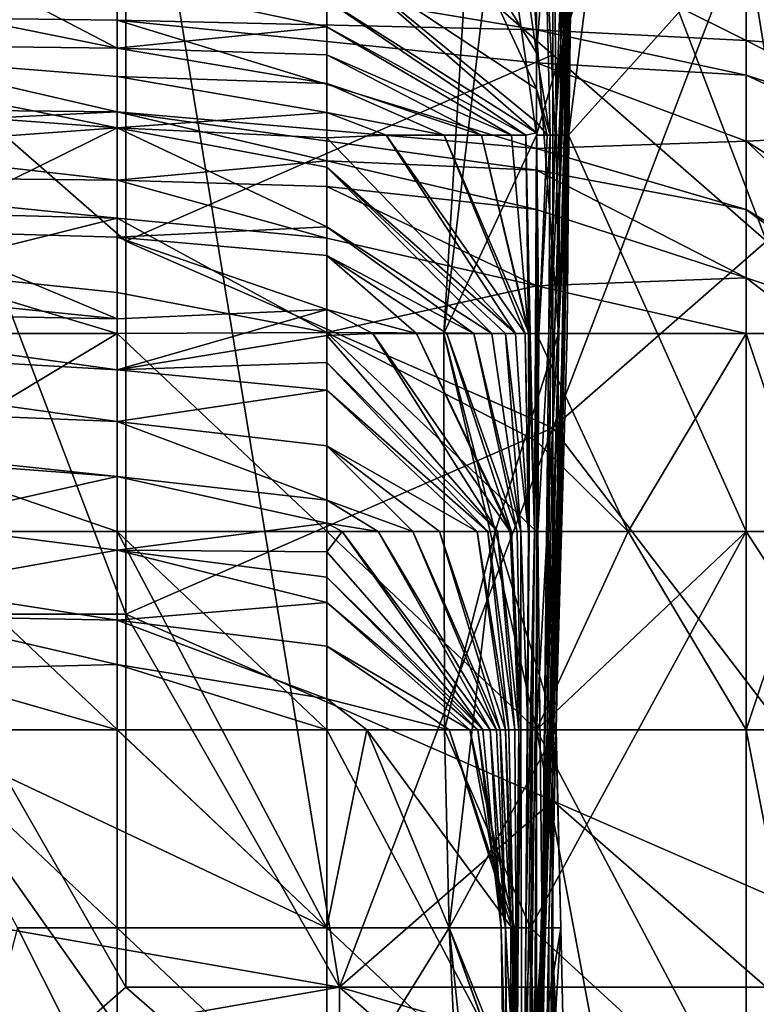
# Model space of a CAD drawing. Extents: x -161 to 11, y -10 to 160.
# Tile 385 of 499: x 0.973 to 0.9885, y -0.3084 to -0.2877. Entities that reach past the tile are written whole.
import ezdxf

# ---------------------------------------------------------------- set-up
doc = ezdxf.new("R2010")
doc.units = 0
doc.header["$MEASUREMENT"] = 0
doc.layers.get('0').update_dxf_attribs({"linetype": 'CONTINUOUS'})

msp = doc.modelspace()

# ---------------------------------------------------------------- linework, layer by layer
for points in [[(0.943955, -0.29237, 0.265071), (0.961839, -0.272838, 0.26501), (0.975252, -0.280651, 0.264923)], [(0.988665, -0.272838, 0.379896), (0.984194, -0.280651, 0.381682), (0.988665, -0.29237, 0.379632)], [(0.943955, -0.29237, 0.265071), (0.975252, -0.280651, 0.264923), (0.957368, -0.304088, 0.264777)], [(0.979723, -0.307995, 0.264714), (0.957368, -0.304088, 0.264777), (0.975252, -0.280651, 0.264923)], [(0.970781, -0.288463, 0.385116), (0.975252, -0.280651, 0.38455), (0.970781, -0.280651, 0.385554)], [(0.970781, -0.288463, 0.385116), (0.975252, -0.29237, 0.383923), (0.975252, -0.280651, 0.38455)], [(0.984194, -0.288463, 0.381523), (0.984194, -0.280651, 0.381682), (0.975252, -0.280651, 0.38455)], [(0.984194, -0.288463, 0.381523), (0.975252, -0.280651, 0.38455), (0.975252, -0.29237, 0.383923)], [(0.988665, -0.284557, 0.264899), (0.979723, -0.307995, 0.264714), (0.975252, -0.280651, 0.264923)], [(0.984194, -0.280651, 0.381682), (0.984194, -0.288463, 0.381523), (0.988665, -0.29237, 0.379632)], [(0.98385, -0.290151, 0.270207), (0.982661, -0.281851, 0.266891), (0.981912, -0.294301, 0.266891)], [(0.982661, -0.281851, 0.266891), (0.983406, -0.281851, 0.263134), (0.981912, -0.294301, 0.266891)], [(0.983406, -0.281851, 0.263134), (0.984313, -0.294301, 0.259377), (0.981912, -0.294301, 0.266891)], [(0.98385, -0.290151, 0.270207), (0.98385, -0.281851, 0.269119), (0.982661, -0.281851, 0.266891)], [(0.983406, -0.281851, 0.263134), (0.984176, -0.281851, 0.259377), (0.984313, -0.294301, 0.259377)], [(0.98385, -0.281851, 0.269119), (0.98385, -0.290151, 0.270207), (0.985053, -0.286001, 0.270649)], [(0.984176, -0.281851, 0.259377), (0.984409, -0.281851, 0.25562), (0.984313, -0.294301, 0.259377)], [(0.984409, -0.281851, 0.25562), (0.984531, -0.290151, 0.25562), (0.984313, -0.294301, 0.259377)], [(0.984409, -0.281851, 0.25562), (0.984581, -0.281851, 0.244349), (0.984531, -0.290151, 0.25562)], [(0.984441, -0.294301, 0.240592), (0.984591, -0.281851, 0.22932), (0.984413, -0.294301, 0.225563)], [(0.984475, -0.286001, 0.210535), (0.984413, -0.294301, 0.225563), (0.984591, -0.281851, 0.22932)], [(0.984489, -0.286001, 0.20302), (0.98451, -0.281851, 0.187992), (0.984425, -0.294301, 0.191749)], [(0.984526, -0.290151, 0.180478), (0.984425, -0.294301, 0.191749), (0.98451, -0.281851, 0.187992)], [(0.984441, -0.294301, 0.240592), (0.984581, -0.281851, 0.244349), (0.984591, -0.281851, 0.22932)], [(0.984441, -0.294301, 0.240592), (0.984495, -0.294301, 0.248106), (0.984581, -0.281851, 0.244349)], [(0.984581, -0.281851, 0.244349), (0.984495, -0.294301, 0.248106), (0.984531, -0.290151, 0.25562)], [(0.98451, -0.281851, 0.187992), (0.984642, -0.281851, 0.180478), (0.984526, -0.290151, 0.180478)], [(0.984542, -0.281851, 0.169206), (0.984526, -0.290151, 0.180478), (0.984642, -0.281851, 0.180478)], [(0.98455, -0.286001, 0.169206), (0.984526, -0.290151, 0.180478), (0.984542, -0.281851, 0.169206)], [(0.993136, -0.307995, 0.264864), (0.979723, -0.307995, 0.264714), (0.988665, -0.284557, 0.264899)], [(0.966291, -0.286555, 0.112849), (0.975071, -0.288326, 0.101578), (0.970681, -0.286033, 0.116607)], [(0.97946, -0.287881, 0.105335), (0.97946, -0.287311, 0.109092), (0.970681, -0.286033, 0.116607)], [(0.975071, -0.288326, 0.101578), (0.97946, -0.287881, 0.105335), (0.970681, -0.286033, 0.116607)], [(0.975071, -0.286466, 0.045221), (0.98385, -0.285972, 0.048978), (0.98385, -0.287944, 0.037707)], [(0.98238, -0.286001, 0.124121), (0.97946, -0.286276, 0.116607), (0.98385, -0.289178, 0.120364)], [(0.9835, -0.286001, 0.127878), (0.98238, -0.286001, 0.124121), (0.98385, -0.288425, 0.124121)], [(0.98385, -0.289178, 0.120364), (0.98385, -0.288425, 0.124121), (0.98238, -0.286001, 0.124121)], [(0.984037, -0.286001, 0.131635), (0.9835, -0.286001, 0.127878), (0.98385, -0.288425, 0.124121)], [(0.98824, -0.286114, 0.048978), (0.98824, -0.288162, 0.037707), (0.98385, -0.285972, 0.048978)], [(0.98385, -0.287944, 0.037707), (0.98385, -0.285972, 0.048978), (0.98824, -0.288162, 0.037707)], [(0.98385, -0.288425, 0.124121), (0.984139, -0.290151, 0.127878), (0.984037, -0.286001, 0.131635)], [(0.98385, -0.290151, 0.270207), (0.984521, -0.290151, 0.270649), (0.985053, -0.286001, 0.270649)], [(0.984396, -0.286001, 0.139149), (0.984037, -0.286001, 0.131635), (0.984239, -0.290151, 0.135392)], [(0.984239, -0.290151, 0.135392), (0.984037, -0.286001, 0.131635), (0.984139, -0.290151, 0.127878)], [(0.984229, -0.294301, 0.150421), (0.984493, -0.286001, 0.146664), (0.984153, -0.294301, 0.139149)], [(0.984239, -0.290151, 0.135392), (0.984153, -0.294301, 0.139149), (0.984493, -0.286001, 0.146664)], [(0.984316, -0.294301, 0.161692), (0.984545, -0.286001, 0.154178), (0.984229, -0.294301, 0.150421)], [(0.984493, -0.286001, 0.146664), (0.984229, -0.294301, 0.150421), (0.984545, -0.286001, 0.154178)], [(0.984493, -0.286001, 0.146664), (0.984396, -0.286001, 0.139149), (0.984239, -0.290151, 0.135392)], [(0.98455, -0.286001, 0.169206), (0.984314, -0.298451, 0.184235), (0.984526, -0.290151, 0.180478)], [(0.984314, -0.298451, 0.184235), (0.98455, -0.286001, 0.169206), (0.984402, -0.294301, 0.172963)], [(0.984545, -0.286001, 0.154178), (0.984316, -0.294301, 0.161692), (0.984568, -0.286001, 0.161692)], [(0.984402, -0.294301, 0.172963), (0.98455, -0.286001, 0.169206), (0.984316, -0.294301, 0.161692)], [(0.984568, -0.286001, 0.161692), (0.984316, -0.294301, 0.161692), (0.98455, -0.286001, 0.169206)], [(0.984408, -0.294301, 0.210535), (0.984489, -0.286001, 0.20302), (0.984406, -0.294301, 0.20302)], [(0.984425, -0.294301, 0.191749), (0.984406, -0.294301, 0.20302), (0.984489, -0.286001, 0.20302)], [(0.984489, -0.286001, 0.20302), (0.984408, -0.294301, 0.210535), (0.984475, -0.286001, 0.210535)], [(0.984413, -0.294301, 0.225563), (0.984475, -0.286001, 0.210535), (0.984408, -0.294301, 0.210535)], [(0.984521, -0.290151, 0.270649), (0.98824, -0.286001, 0.271618), (0.985053, -0.286001, 0.270649)], [(0.98824, -0.286001, 0.271618), (0.984521, -0.290151, 0.270649), (0.98824, -0.298451, 0.27187)], [(0.991379, -0.286001, 0.056493), (0.992629, -0.287781, 0.052735), (0.98824, -0.286114, 0.048978)], [(0.990313, -0.286001, 0.270649), (0.98824, -0.286001, 0.271618), (0.990936, -0.302601, 0.270649)], [(0.98824, -0.286001, 0.271618), (0.98824, -0.298451, 0.27187), (0.990936, -0.302601, 0.270649)], [(0.992629, -0.287781, 0.052735), (0.992629, -0.288501, 0.048978), (0.98824, -0.286114, 0.048978)], [(0.98824, -0.286114, 0.048978), (0.992629, -0.288501, 0.048978), (0.98824, -0.288162, 0.037707)], [(0.97946, -0.286276, 0.116607), (0.98385, -0.290101, 0.112849), (0.98385, -0.289874, 0.116607)], [(0.97946, -0.287311, 0.109092), (0.98385, -0.290101, 0.112849), (0.97946, -0.286276, 0.116607)], [(0.98385, -0.289178, 0.120364), (0.97946, -0.286276, 0.116607), (0.98385, -0.289874, 0.116607)], [(0.966291, -0.287625, 0.037707), (0.975071, -0.286466, 0.045221), (0.975071, -0.287739, 0.037707)], [(0.966291, -0.288224, 0.101578), (0.975071, -0.288326, 0.101578), (0.966291, -0.286555, 0.112849)], [(0.975071, -0.287739, 0.037707), (0.975071, -0.286466, 0.045221), (0.98385, -0.287944, 0.037707)], [(0.98385, -0.290101, 0.112849), (0.97946, -0.287311, 0.109092), (0.983628, -0.290151, 0.109092)], [(0.97946, -0.287311, 0.109092), (0.97946, -0.287881, 0.105335), (0.983628, -0.290151, 0.109092)], [(0.966291, -0.287625, 0.037707), (0.975071, -0.289659, 0.026436), (0.961902, -0.289524, 0.026436)], [(0.975071, -0.287739, 0.037707), (0.975071, -0.289659, 0.026436), (0.966291, -0.287625, 0.037707)], [(0.98385, -0.28863, 0.03395), (0.98385, -0.290424, 0.022678), (0.975071, -0.287739, 0.037707)], [(0.975071, -0.289659, 0.026436), (0.975071, -0.287739, 0.037707), (0.98385, -0.290424, 0.022678)], [(0.98385, -0.287944, 0.037707), (0.98385, -0.28863, 0.03395), (0.975071, -0.287739, 0.037707)], [(0.97946, -0.288467, 0.101578), (0.97946, -0.287881, 0.105335), (0.975071, -0.288326, 0.101578)], [(0.97946, -0.287881, 0.105335), (0.983325, -0.290151, 0.105335), (0.983628, -0.290151, 0.109092)], [(0.97946, -0.287881, 0.105335), (0.97946, -0.288467, 0.101578), (0.983325, -0.290151, 0.105335)], [(0.98824, -0.288162, 0.037707), (0.98824, -0.288888, 0.03395), (0.98385, -0.287944, 0.037707)], [(0.98385, -0.28863, 0.03395), (0.98385, -0.287944, 0.037707), (0.98824, -0.288888, 0.03395)], [(0.957512, -0.2887, 0.097821), (0.975071, -0.289992, 0.090307), (0.966291, -0.288224, 0.101578)], [(0.966291, -0.288224, 0.101578), (0.975071, -0.28892, 0.097821), (0.975071, -0.288326, 0.101578)], [(0.975071, -0.289992, 0.090307), (0.975071, -0.28892, 0.097821), (0.966291, -0.288224, 0.101578)], [(0.992629, -0.288501, 0.048978), (0.992127, -0.290151, 0.037707), (0.98824, -0.288162, 0.037707)], [(0.98824, -0.288162, 0.037707), (0.992127, -0.290151, 0.037707), (0.98824, -0.288888, 0.03395)], [(0.975252, -0.29237, 0.383923), (0.970781, -0.288463, 0.385116), (0.975252, -0.300182, 0.383217)], [(0.970781, -0.288463, 0.385116), (0.970781, -0.300182, 0.384), (0.975252, -0.300182, 0.383217)], [(0.975071, -0.288326, 0.101578), (0.97946, -0.289069, 0.097821), (0.97946, -0.288467, 0.101578)], [(0.97946, -0.289069, 0.097821), (0.975071, -0.288326, 0.101578), (0.975071, -0.28892, 0.097821)], [(0.984194, -0.296276, 0.381226), (0.984194, -0.288463, 0.381523), (0.975252, -0.29237, 0.383923)], [(0.97946, -0.288467, 0.101578), (0.9827, -0.290151, 0.101578), (0.983325, -0.290151, 0.105335)], [(0.9827, -0.290151, 0.101578), (0.97946, -0.288467, 0.101578), (0.97946, -0.289069, 0.097821)], [(0.98385, -0.288425, 0.124121), (0.98385, -0.289178, 0.120364), (0.984139, -0.290151, 0.127878)], [(0.984194, -0.296276, 0.381226), (0.988665, -0.29237, 0.379632), (0.984194, -0.288463, 0.381523)], [(0.975071, -0.289992, 0.090307), (0.957512, -0.2887, 0.097821), (0.961902, -0.290951, 0.082792)], [(0.98824, -0.288888, 0.03395), (0.98824, -0.290276, 0.026436), (0.98385, -0.28863, 0.03395)], [(0.98385, -0.28863, 0.03395), (0.98824, -0.290276, 0.026436), (0.98385, -0.290424, 0.022678)], [(0.975071, -0.28892, 0.097821), (0.97946, -0.289673, 0.094064), (0.97946, -0.289069, 0.097821)], [(0.975071, -0.28892, 0.097821), (0.975071, -0.289992, 0.090307), (0.97946, -0.289673, 0.094064)], [(0.992127, -0.290151, 0.037707), (0.990939, -0.290151, 0.03395), (0.98824, -0.288888, 0.03395)], [(0.98824, -0.288888, 0.03395), (0.990939, -0.290151, 0.03395), (0.98824, -0.290276, 0.026436)], [(0.97946, -0.289069, 0.097821), (0.981915, -0.290151, 0.097821), (0.9827, -0.290151, 0.101578)], [(0.981915, -0.290151, 0.097821), (0.97946, -0.289069, 0.097821), (0.97946, -0.289673, 0.094064)], [(0.984072, -0.290151, 0.120364), (0.98385, -0.289178, 0.120364), (0.98385, -0.289874, 0.116607)], [(0.98385, -0.289178, 0.120364), (0.984072, -0.290151, 0.120364), (0.984139, -0.290151, 0.127878)], [(0.975071, -0.289659, 0.026436), (0.966291, -0.290094, 0.022678), (0.961902, -0.289524, 0.026436)], [(0.966291, -0.290094, 0.022678), (0.975071, -0.289659, 0.026436), (0.975071, -0.29109, 0.015164)], [(0.975071, -0.29109, 0.015164), (0.975071, -0.289659, 0.026436), (0.97946, -0.290685, 0.018921)], [(0.98385, -0.290424, 0.022678), (0.98385, -0.290884, 0.018921), (0.975071, -0.289659, 0.026436)], [(0.97946, -0.290685, 0.018921), (0.975071, -0.289659, 0.026436), (0.98385, -0.290884, 0.018921)], [(0.97946, -0.290204, 0.090307), (0.97946, -0.289673, 0.094064), (0.975071, -0.289992, 0.090307)], [(0.97946, -0.289673, 0.094064), (0.980706, -0.290151, 0.094064), (0.981915, -0.290151, 0.097821)], [(0.980706, -0.290151, 0.094064), (0.97946, -0.289673, 0.094064), (0.97946, -0.290204, 0.090307)], [(0.984072, -0.290151, 0.120364), (0.98385, -0.289874, 0.116607), (0.983903, -0.294301, 0.120364)], [(0.98385, -0.290101, 0.112849), (0.983903, -0.294301, 0.120364), (0.98385, -0.289874, 0.116607)], [(0.970681, -0.292157, 0.075278), (0.975071, -0.289992, 0.090307), (0.961902, -0.290951, 0.082792)], [(0.966291, -0.291001, 0.015164), (0.966291, -0.290094, 0.022678), (0.975071, -0.29109, 0.015164)], [(0.970681, -0.292157, 0.075278), (0.975071, -0.292284, 0.075278), (0.975071, -0.289992, 0.090307)], [(0.975071, -0.289992, 0.090307), (0.97946, -0.29082, 0.08655), (0.97946, -0.290204, 0.090307)], [(0.975071, -0.289992, 0.090307), (0.97946, -0.292069, 0.079035), (0.97946, -0.29082, 0.08655)], [(0.97946, -0.292069, 0.079035), (0.975071, -0.289992, 0.090307), (0.975071, -0.292284, 0.075278)], [(0.97946, -0.290204, 0.090307), (0.983413, -0.294301, 0.090307), (0.980706, -0.290151, 0.094064)], [(0.980706, -0.290151, 0.094064), (0.983615, -0.294301, 0.097821), (0.981915, -0.290151, 0.097821)], [(0.983615, -0.294301, 0.097821), (0.980706, -0.290151, 0.094064), (0.983413, -0.294301, 0.090307)], [(0.98385, -0.302601, 0.270638), (0.98385, -0.290151, 0.270207), (0.981912, -0.294301, 0.266891)], [(0.981915, -0.290151, 0.097821), (0.983697, -0.294301, 0.101578), (0.9827, -0.290151, 0.101578)], [(0.983697, -0.294301, 0.101578), (0.981915, -0.290151, 0.097821), (0.983615, -0.294301, 0.097821)], [(0.983325, -0.290151, 0.105335), (0.9827, -0.290151, 0.101578), (0.98368, -0.294301, 0.105335)], [(0.98368, -0.294301, 0.105335), (0.9827, -0.290151, 0.101578), (0.983697, -0.294301, 0.101578)], [(0.983325, -0.290151, 0.105335), (0.98368, -0.294301, 0.105335), (0.983628, -0.290151, 0.109092)], [(0.98385, -0.290101, 0.112849), (0.983628, -0.290151, 0.109092), (0.983811, -0.298451, 0.112849)], [(0.98368, -0.294301, 0.105335), (0.983811, -0.298451, 0.112849), (0.983628, -0.290151, 0.109092)], [(0.98385, -0.290101, 0.112849), (0.983811, -0.298451, 0.112849), (0.983881, -0.298451, 0.120364)], [(0.983903, -0.294301, 0.120364), (0.98385, -0.290101, 0.112849), (0.983881, -0.298451, 0.120364)], [(0.98385, -0.302601, 0.270638), (0.98824, -0.298451, 0.27187), (0.984521, -0.290151, 0.270649)], [(0.984521, -0.290151, 0.270649), (0.98385, -0.290151, 0.270207), (0.98385, -0.302601, 0.270638)], [(0.984139, -0.290151, 0.127878), (0.983903, -0.294301, 0.120364), (0.984111, -0.294301, 0.135392)], [(0.984072, -0.290151, 0.120364), (0.983903, -0.294301, 0.120364), (0.984139, -0.290151, 0.127878)], [(0.984153, -0.294301, 0.139149), (0.984239, -0.290151, 0.135392), (0.984111, -0.294301, 0.135392)], [(0.984139, -0.290151, 0.127878), (0.984111, -0.294301, 0.135392), (0.984239, -0.290151, 0.135392)], [(0.984256, -0.302601, 0.251863), (0.984531, -0.290151, 0.25562), (0.984495, -0.294301, 0.248106)], [(0.984256, -0.302601, 0.251863), (0.98426, -0.302601, 0.259377), (0.984531, -0.290151, 0.25562)], [(0.984313, -0.294301, 0.259377), (0.984531, -0.290151, 0.25562), (0.98426, -0.302601, 0.259377)], [(0.984526, -0.290151, 0.180478), (0.984314, -0.298451, 0.184235), (0.984425, -0.294301, 0.191749)], [(0.990939, -0.290151, 0.03395), (0.992629, -0.29303, 0.030193), (0.98824, -0.290276, 0.026436)], [(0.97946, -0.29082, 0.08655), (0.983413, -0.294301, 0.090307), (0.97946, -0.290204, 0.090307)], [(0.98824, -0.290276, 0.026436), (0.98824, -0.291706, 0.018921), (0.98385, -0.290424, 0.022678)], [(0.992629, -0.29303, 0.030193), (0.992545, -0.294301, 0.022678), (0.98824, -0.290276, 0.026436)], [(0.98824, -0.290276, 0.026436), (0.992545, -0.294301, 0.022678), (0.98824, -0.291706, 0.018921)], [(0.98385, -0.290424, 0.022678), (0.98824, -0.291706, 0.018921), (0.98385, -0.290884, 0.018921)], [(0.97946, -0.290685, 0.018921), (0.97946, -0.291225, 0.015164), (0.975071, -0.29109, 0.015164)], [(0.98385, -0.290884, 0.018921), (0.98385, -0.291707, 0.015164), (0.97946, -0.290685, 0.018921)], [(0.97946, -0.291225, 0.015164), (0.97946, -0.290685, 0.018921), (0.98385, -0.291707, 0.015164)], [(0.983199, -0.294301, 0.08655), (0.97946, -0.29082, 0.08655), (0.982913, -0.294301, 0.082792)], [(0.97946, -0.29082, 0.08655), (0.97946, -0.292069, 0.079035), (0.982913, -0.294301, 0.082792)], [(0.983413, -0.294301, 0.090307), (0.97946, -0.29082, 0.08655), (0.983199, -0.294301, 0.08655)], [(0.98824, -0.291706, 0.018921), (0.98824, -0.293137, 0.015164), (0.98385, -0.290884, 0.018921)], [(0.98385, -0.290884, 0.018921), (0.98824, -0.293137, 0.015164), (0.98385, -0.291707, 0.015164)], [(0.975071, -0.29109, 0.015164), (0.975071, -0.291889, 0.011407), (0.966291, -0.291001, 0.015164)], [(0.966291, -0.291662, 0.011407), (0.966291, -0.291001, 0.015164), (0.975071, -0.291889, 0.011407)], [(0.97946, -0.291225, 0.015164), (0.97946, -0.292304, 0.011407), (0.975071, -0.29109, 0.015164)], [(0.975071, -0.291889, 0.011407), (0.975071, -0.29109, 0.015164), (0.97946, -0.292304, 0.011407)], [(0.98385, -0.291707, 0.015164), (0.98385, -0.293307, 0.011407), (0.97946, -0.291225, 0.015164)], [(0.97946, -0.292304, 0.011407), (0.97946, -0.291225, 0.015164), (0.98385, -0.293307, 0.011407)], [(0.970681, -0.29298, 0.00765), (0.966291, -0.291662, 0.011407), (0.975071, -0.291889, 0.011407)], [(0.98824, -0.293137, 0.015164), (0.98385, -0.293307, 0.011407), (0.98385, -0.291707, 0.015164)], [(0.992545, -0.294301, 0.022678), (0.991713, -0.294301, 0.018921), (0.98824, -0.291706, 0.018921)], [(0.98824, -0.291706, 0.018921), (0.991713, -0.294301, 0.018921), (0.98824, -0.293137, 0.015164)], [(0.975071, -0.291889, 0.011407), (0.975071, -0.293443, 0.00765), (0.970681, -0.29298, 0.00765)], [(0.97946, -0.292304, 0.011407), (0.97946, -0.29428, 0.00765), (0.975071, -0.291889, 0.011407)], [(0.975071, -0.293443, 0.00765), (0.975071, -0.291889, 0.011407), (0.97946, -0.29428, 0.00765)], [(0.975071, -0.293994, 0.064007), (0.970681, -0.292157, 0.075278), (0.961902, -0.292645, 0.071521)], [(0.970681, -0.292157, 0.075278), (0.975071, -0.293994, 0.064007), (0.975071, -0.292284, 0.075278)], [(0.975071, -0.292284, 0.075278), (0.97946, -0.29267, 0.075278), (0.97946, -0.292069, 0.079035)], [(0.97946, -0.292069, 0.079035), (0.982541, -0.294301, 0.079035), (0.982913, -0.294301, 0.082792)], [(0.982541, -0.294301, 0.079035), (0.97946, -0.292069, 0.079035), (0.97946, -0.29267, 0.075278)], [(0.975071, -0.292284, 0.075278), (0.97946, -0.293797, 0.067764), (0.97946, -0.29267, 0.075278)], [(0.97946, -0.293797, 0.067764), (0.975071, -0.292284, 0.075278), (0.975071, -0.293994, 0.064007)], [(0.984194, -0.296276, 0.381226), (0.975252, -0.29237, 0.383923), (0.975252, -0.300182, 0.383217)], [(0.98385, -0.293307, 0.011407), (0.97946, -0.29428, 0.00765), (0.97946, -0.292304, 0.011407)], [(0.993136, -0.307995, 0.376864), (0.988665, -0.29237, 0.379632), (0.984194, -0.296276, 0.381226)], [(0.975071, -0.293994, 0.064007), (0.961902, -0.292645, 0.071521), (0.966291, -0.293833, 0.064007)], [(0.97946, -0.29267, 0.075278), (0.981976, -0.294301, 0.075278), (0.982541, -0.294301, 0.079035)], [(0.981336, -0.294301, 0.071521), (0.981976, -0.294301, 0.075278), (0.97946, -0.29267, 0.075278)], [(0.981336, -0.294301, 0.071521), (0.97946, -0.29267, 0.075278), (0.97946, -0.293797, 0.067764)], [(0.970681, -0.29298, 0.00765), (0.975071, -0.293443, 0.00765), (0.975071, -0.294301, 0.006392)], [(0.970681, -0.294301, 0.005628), (0.970681, -0.29298, 0.00765), (0.975071, -0.294301, 0.006392)], [(0.98385, -0.293307, 0.011407), (0.98824, -0.293137, 0.015164), (0.98824, -0.294301, 0.013356)], [(0.991713, -0.294301, 0.018921), (0.989753, -0.294301, 0.015164), (0.98824, -0.293137, 0.015164)], [(0.98824, -0.293137, 0.015164), (0.989753, -0.294301, 0.015164), (0.98824, -0.294301, 0.013356)], [(0.97946, -0.29428, 0.00765), (0.975071, -0.294301, 0.006392), (0.975071, -0.293443, 0.00765)], [(0.97946, -0.29428, 0.00765), (0.98385, -0.293307, 0.011407), (0.98385, -0.294301, 0.009924)], [(0.98385, -0.294301, 0.009924), (0.98385, -0.293307, 0.011407), (0.98824, -0.294301, 0.013356)], [(0.966291, -0.293833, 0.064007), (0.961902, -0.294301, 0.060669), (0.975071, -0.295066, 0.056493)], [(0.966291, -0.293833, 0.064007), (0.975071, -0.295066, 0.056493), (0.975071, -0.293994, 0.064007)], [(0.975071, -0.295066, 0.056493), (0.97946, -0.294345, 0.064007), (0.97946, -0.293797, 0.067764)], [(0.975071, -0.293994, 0.064007), (0.975071, -0.295066, 0.056493), (0.97946, -0.293797, 0.067764)], [(0.97946, -0.293797, 0.067764), (0.980425, -0.294301, 0.067764), (0.981336, -0.294301, 0.071521)], [(0.97946, -0.294345, 0.064007), (0.980425, -0.294301, 0.067764), (0.97946, -0.293797, 0.067764)], [(0.97946, -0.298451, 0.004271), (0.975071, -0.294301, 0.006392), (0.97946, -0.29428, 0.00765)], [(0.98385, -0.294301, 0.009924), (0.98385, -0.296559, 0.00765), (0.97946, -0.29428, 0.00765)], [(0.98385, -0.298451, 0.006267), (0.97946, -0.298451, 0.004271), (0.97946, -0.29428, 0.00765)], [(0.97946, -0.29428, 0.00765), (0.98385, -0.296559, 0.00765), (0.98385, -0.298451, 0.006267)], [(0.961902, -0.294301, 0.060669), (0.957512, -0.295427, 0.052735), (0.975071, -0.296147, 0.048978)], [(0.961902, -0.294301, 0.060669), (0.975071, -0.296147, 0.048978), (0.975071, -0.295066, 0.056493)], [(0.975071, -0.294301, 0.006392), (0.970681, -0.296939, 0.003893), (0.970681, -0.294301, 0.005628)], [(0.970681, -0.296939, 0.003893), (0.975071, -0.294301, 0.006392), (0.975071, -0.298451, 0.003542)], [(0.975071, -0.298451, 0.003542), (0.975071, -0.294301, 0.006392), (0.97946, -0.298451, 0.004271)], [(0.975071, -0.295066, 0.056493), (0.97946, -0.294908, 0.06025), (0.97946, -0.294345, 0.064007)], [(0.97946, -0.294345, 0.064007), (0.983034, -0.298451, 0.064007), (0.980425, -0.294301, 0.067764)], [(0.97946, -0.294908, 0.06025), (0.983034, -0.298451, 0.064007), (0.97946, -0.294345, 0.064007)], [(0.980425, -0.294301, 0.067764), (0.983302, -0.298451, 0.071521), (0.981336, -0.294301, 0.071521)], [(0.983302, -0.298451, 0.071521), (0.980425, -0.294301, 0.067764), (0.983034, -0.298451, 0.064007)], [(0.981336, -0.294301, 0.071521), (0.98333, -0.298451, 0.075278), (0.981976, -0.294301, 0.075278)], [(0.98333, -0.298451, 0.075278), (0.981336, -0.294301, 0.071521), (0.983302, -0.298451, 0.071521)], [(0.981912, -0.294301, 0.266891), (0.984313, -0.294301, 0.259377), (0.982988, -0.298451, 0.263134)], [(0.981912, -0.294301, 0.266891), (0.981922, -0.302601, 0.266891), (0.98385, -0.302601, 0.270638)], [(0.981912, -0.294301, 0.266891), (0.982988, -0.298451, 0.263134), (0.981922, -0.302601, 0.266891)], [(0.981976, -0.294301, 0.075278), (0.983447, -0.298451, 0.079035), (0.982541, -0.294301, 0.079035)], [(0.983447, -0.298451, 0.079035), (0.981976, -0.294301, 0.075278), (0.98333, -0.298451, 0.075278)], [(0.983447, -0.298451, 0.079035), (0.983523, -0.298451, 0.082792), (0.982541, -0.294301, 0.079035)], [(0.982541, -0.294301, 0.079035), (0.983523, -0.298451, 0.082792), (0.982913, -0.294301, 0.082792)], [(0.982913, -0.294301, 0.082792), (0.983523, -0.298451, 0.082792), (0.983199, -0.294301, 0.08655)], [(0.98426, -0.302601, 0.259377), (0.982988, -0.298451, 0.263134), (0.984313, -0.294301, 0.259377)], [(0.983413, -0.294301, 0.090307), (0.983199, -0.294301, 0.08655), (0.983681, -0.298451, 0.094064)], [(0.983199, -0.294301, 0.08655), (0.983523, -0.298451, 0.082792), (0.983681, -0.298451, 0.094064)], [(0.983413, -0.294301, 0.090307), (0.983681, -0.298451, 0.094064), (0.983615, -0.294301, 0.097821)], [(0.983585, -0.319201, 0.195506), (0.983911, -0.310901, 0.20302), (0.984425, -0.294301, 0.191749)], [(0.983704, -0.315051, 0.187992), (0.983585, -0.319201, 0.195506), (0.984425, -0.294301, 0.191749)], [(0.983697, -0.294301, 0.101578), (0.983615, -0.294301, 0.097821), (0.983698, -0.298451, 0.101578)], [(0.983698, -0.298451, 0.101578), (0.983615, -0.294301, 0.097821), (0.983681, -0.298451, 0.094064)], [(0.983678, -0.315051, 0.172963), (0.984402, -0.294301, 0.172963), (0.984123, -0.302601, 0.165449)], [(0.983678, -0.315051, 0.172963), (0.984175, -0.302601, 0.180478), (0.984402, -0.294301, 0.172963)], [(0.983811, -0.298451, 0.112849), (0.98368, -0.294301, 0.105335), (0.983698, -0.298451, 0.101578)], [(0.98368, -0.294301, 0.105335), (0.983697, -0.294301, 0.101578), (0.983698, -0.298451, 0.101578)], [(0.984314, -0.298451, 0.184235), (0.983704, -0.315051, 0.187992), (0.984425, -0.294301, 0.191749)], [(0.98385, -0.294301, 0.009924), (0.985773, -0.298451, 0.00765), (0.98385, -0.296559, 0.00765)], [(0.98824, -0.294301, 0.013356), (0.985773, -0.298451, 0.00765), (0.98385, -0.294301, 0.009924)], [(0.983881, -0.298451, 0.120364), (0.984111, -0.294301, 0.135392), (0.983903, -0.294301, 0.120364)], [(0.983881, -0.298451, 0.120364), (0.983967, -0.306751, 0.142906), (0.984111, -0.294301, 0.135392)], [(0.984425, -0.294301, 0.191749), (0.983911, -0.310901, 0.20302), (0.984009, -0.306751, 0.210535)], [(0.984073, -0.302601, 0.150421), (0.984153, -0.294301, 0.139149), (0.983967, -0.306751, 0.142906)], [(0.984111, -0.294301, 0.135392), (0.983967, -0.306751, 0.142906), (0.984153, -0.294301, 0.139149)], [(0.984406, -0.294301, 0.20302), (0.984009, -0.306751, 0.210535), (0.984408, -0.294301, 0.210535)], [(0.984425, -0.294301, 0.191749), (0.984009, -0.306751, 0.210535), (0.984406, -0.294301, 0.20302)], [(0.984408, -0.294301, 0.210535), (0.984009, -0.306751, 0.210535), (0.984112, -0.306751, 0.233077)], [(0.984077, -0.302601, 0.157935), (0.984229, -0.294301, 0.150421), (0.984073, -0.302601, 0.150421)], [(0.984153, -0.294301, 0.139149), (0.984073, -0.302601, 0.150421), (0.984229, -0.294301, 0.150421)], [(0.984123, -0.302601, 0.165449), (0.984316, -0.294301, 0.161692), (0.984077, -0.302601, 0.157935)], [(0.984229, -0.294301, 0.150421), (0.984077, -0.302601, 0.157935), (0.984316, -0.294301, 0.161692)], [(0.984413, -0.294301, 0.225563), (0.984112, -0.306751, 0.233077), (0.984203, -0.302601, 0.236834)], [(0.984408, -0.294301, 0.210535), (0.984112, -0.306751, 0.233077), (0.984413, -0.294301, 0.225563)], [(0.984123, -0.302601, 0.165449), (0.984402, -0.294301, 0.172963), (0.984316, -0.294301, 0.161692)], [(0.984402, -0.294301, 0.172963), (0.984175, -0.302601, 0.180478), (0.984314, -0.298451, 0.184235)], [(0.984256, -0.302601, 0.251863), (0.984441, -0.294301, 0.240592), (0.984203, -0.302601, 0.236834)], [(0.984413, -0.294301, 0.225563), (0.984203, -0.302601, 0.236834), (0.984441, -0.294301, 0.240592)], [(0.984441, -0.294301, 0.240592), (0.984256, -0.302601, 0.251863), (0.984495, -0.294301, 0.248106)], [(0.989631, -0.298451, 0.011407), (0.985773, -0.298451, 0.00765), (0.98824, -0.294301, 0.013356)], [(0.989631, -0.298451, 0.011407), (0.98824, -0.294301, 0.013356), (0.989753, -0.294301, 0.015164)], [(0.975071, -0.295066, 0.056493), (0.97946, -0.295491, 0.056493), (0.97946, -0.294908, 0.06025)], [(0.975071, -0.295066, 0.056493), (0.975071, -0.296147, 0.048978), (0.97946, -0.295491, 0.056493)], [(0.983034, -0.298451, 0.064007), (0.97946, -0.294908, 0.06025), (0.982832, -0.298451, 0.06025)], [(0.97946, -0.295491, 0.056493), (0.982832, -0.298451, 0.06025), (0.97946, -0.294908, 0.06025)], [(0.975071, -0.297297, 0.041464), (0.957512, -0.295427, 0.052735), (0.957512, -0.295961, 0.048978)], [(0.957512, -0.295427, 0.052735), (0.975071, -0.297297, 0.041464), (0.975071, -0.296147, 0.048978)], [(0.97946, -0.296653, 0.048978), (0.97946, -0.295491, 0.056493), (0.975071, -0.296147, 0.048978)], [(0.97946, -0.295491, 0.056493), (0.98261, -0.298451, 0.056493), (0.982832, -0.298451, 0.06025)], [(0.98261, -0.298451, 0.056493), (0.97946, -0.295491, 0.056493), (0.97946, -0.296653, 0.048978)], [(0.957512, -0.295961, 0.048978), (0.970681, -0.298285, 0.03395), (0.975071, -0.297297, 0.041464)], [(0.97946, -0.297793, 0.041464), (0.97946, -0.296653, 0.048978), (0.975071, -0.296147, 0.048978)], [(0.975071, -0.297297, 0.041464), (0.97946, -0.297793, 0.041464), (0.975071, -0.296147, 0.048978)], [(0.984194, -0.304088, 0.380617), (0.984194, -0.296276, 0.381226), (0.975252, -0.300182, 0.383217)], [(0.984194, -0.296276, 0.381226), (0.984194, -0.304088, 0.380617), (0.993136, -0.307995, 0.376864)], [(0.981262, -0.298451, 0.045221), (0.97946, -0.296653, 0.048978), (0.97946, -0.297793, 0.041464)], [(0.97946, -0.296653, 0.048978), (0.981821, -0.298451, 0.048978), (0.98261, -0.298451, 0.056493)], [(0.981821, -0.298451, 0.048978), (0.97946, -0.296653, 0.048978), (0.981262, -0.298451, 0.045221)], [(0.985773, -0.298451, 0.00765), (0.98385, -0.298451, 0.006267), (0.98385, -0.296559, 0.00765)], [(0.975071, -0.298451, 0.003542), (0.970681, -0.298451, 0.003339), (0.970681, -0.296939, 0.003893)], [(0.970681, -0.298285, 0.03395), (0.975071, -0.298838, 0.030193), (0.975071, -0.297297, 0.041464)], [(0.975071, -0.297297, 0.041464), (0.975071, -0.298838, 0.030193), (0.97946, -0.298278, 0.037707)], [(0.97946, -0.298278, 0.037707), (0.97946, -0.297793, 0.041464), (0.975071, -0.297297, 0.041464)], [(0.97946, -0.297793, 0.041464), (0.980536, -0.298451, 0.041464), (0.981262, -0.298451, 0.045221)], [(0.97946, -0.298278, 0.037707), (0.980536, -0.298451, 0.041464), (0.97946, -0.297793, 0.041464)], [(0.970681, -0.299623, 0.022678), (0.975071, -0.298838, 0.030193), (0.970681, -0.298285, 0.03395)], [(0.975071, -0.298838, 0.030193), (0.97946, -0.298873, 0.03395), (0.97946, -0.298278, 0.037707)], [(0.97946, -0.298278, 0.037707), (0.979779, -0.298451, 0.037707), (0.980536, -0.298451, 0.041464)], [(0.97946, -0.298873, 0.03395), (0.979779, -0.298451, 0.037707), (0.97946, -0.298278, 0.037707)], [(0.970681, -0.298451, 0.003339), (0.975071, -0.298451, 0.003542), (0.97946, -0.306751, 0.002821)], [(0.97946, -0.306751, 0.002821), (0.970681, -0.302601, 0.002959), (0.970681, -0.298451, 0.003339)], [(0.97946, -0.306751, 0.002821), (0.975071, -0.298451, 0.003542), (0.97946, -0.302601, 0.003315)], [(0.97946, -0.298451, 0.004271), (0.97946, -0.302601, 0.003315), (0.975071, -0.298451, 0.003542)], [(0.97946, -0.298451, 0.004271), (0.98385, -0.298451, 0.006267), (0.98385, -0.302601, 0.004545)], [(0.97946, -0.302601, 0.003315), (0.97946, -0.298451, 0.004271), (0.98385, -0.302601, 0.004545)], [(0.97946, -0.298873, 0.03395), (0.982724, -0.302601, 0.03395), (0.979779, -0.298451, 0.037707)], [(0.979779, -0.298451, 0.037707), (0.98288, -0.302601, 0.041464), (0.980536, -0.298451, 0.041464)], [(0.98288, -0.302601, 0.041464), (0.979779, -0.298451, 0.037707), (0.982724, -0.302601, 0.03395)], [(0.980536, -0.298451, 0.041464), (0.98301, -0.302601, 0.045221), (0.981262, -0.298451, 0.045221)], [(0.98301, -0.302601, 0.045221), (0.980536, -0.298451, 0.041464), (0.98288, -0.302601, 0.041464)], [(0.981262, -0.298451, 0.045221), (0.983087, -0.302601, 0.048978), (0.981821, -0.298451, 0.048978)], [(0.983087, -0.302601, 0.048978), (0.981262, -0.298451, 0.045221), (0.98301, -0.302601, 0.045221)], [(0.981821, -0.298451, 0.048978), (0.983202, -0.302601, 0.052735), (0.98261, -0.298451, 0.056493)], [(0.983202, -0.302601, 0.052735), (0.981821, -0.298451, 0.048978), (0.983087, -0.302601, 0.048978)], [(0.982024, -0.306751, 0.266891), (0.981922, -0.302601, 0.266891), (0.982988, -0.298451, 0.263134)], [(0.982988, -0.298451, 0.263134), (0.98426, -0.302601, 0.259377), (0.982024, -0.306751, 0.266891)], [(0.98261, -0.298451, 0.056493), (0.983274, -0.302601, 0.056493), (0.982832, -0.298451, 0.06025)], [(0.983274, -0.302601, 0.056493), (0.98261, -0.298451, 0.056493), (0.983202, -0.302601, 0.052735)], [(0.983274, -0.302601, 0.056493), (0.9834, -0.302601, 0.064007), (0.982832, -0.298451, 0.06025)], [(0.982832, -0.298451, 0.06025), (0.9834, -0.302601, 0.064007), (0.983034, -0.298451, 0.064007)], [(0.983034, -0.298451, 0.064007), (0.983481, -0.302601, 0.071521), (0.983302, -0.298451, 0.071521)], [(0.983034, -0.298451, 0.064007), (0.9834, -0.302601, 0.064007), (0.983481, -0.302601, 0.071521)], [(0.983302, -0.298451, 0.071521), (0.983525, -0.302601, 0.079035), (0.98333, -0.298451, 0.075278)], [(0.983525, -0.302601, 0.079035), (0.983302, -0.298451, 0.071521), (0.983481, -0.302601, 0.071521)], [(0.983447, -0.298451, 0.079035), (0.98333, -0.298451, 0.075278), (0.983525, -0.302601, 0.079035)], [(0.983523, -0.298451, 0.082792), (0.983447, -0.298451, 0.079035), (0.983525, -0.302601, 0.079035)], [(0.983681, -0.298451, 0.094064), (0.983523, -0.298451, 0.082792), (0.983666, -0.302601, 0.090307)], [(0.983525, -0.302601, 0.079035), (0.983666, -0.302601, 0.090307), (0.983523, -0.298451, 0.082792)], [(0.983626, -0.306751, 0.101578), (0.983562, -0.315051, 0.105335), (0.983811, -0.298451, 0.112849)], [(0.983655, -0.315051, 0.127878), (0.983811, -0.298451, 0.112849), (0.983562, -0.315051, 0.105335)], [(0.983698, -0.298451, 0.101578), (0.983626, -0.306751, 0.101578), (0.983811, -0.298451, 0.112849)], [(0.983681, -0.298451, 0.094064), (0.983626, -0.306751, 0.101578), (0.983698, -0.298451, 0.101578)], [(0.983666, -0.302601, 0.090307), (0.983626, -0.306751, 0.101578), (0.983681, -0.298451, 0.094064)], [(0.983881, -0.298451, 0.120364), (0.983655, -0.315051, 0.127878), (0.983802, -0.310901, 0.135392)], [(0.983811, -0.298451, 0.112849), (0.983655, -0.315051, 0.127878), (0.983881, -0.298451, 0.120364)], [(0.984175, -0.302601, 0.180478), (0.983704, -0.315051, 0.187992), (0.984314, -0.298451, 0.184235)], [(0.98824, -0.298451, 0.27187), (0.983722, -0.306751, 0.270649), (0.98824, -0.310901, 0.272407)], [(0.983722, -0.306751, 0.270649), (0.98824, -0.298451, 0.27187), (0.98385, -0.302601, 0.270638)], [(0.983881, -0.298451, 0.120364), (0.983802, -0.310901, 0.135392), (0.983967, -0.306751, 0.142906)], [(0.98824, -0.302601, 0.007946), (0.98385, -0.302601, 0.004545), (0.985773, -0.298451, 0.00765)], [(0.98385, -0.302601, 0.004545), (0.98385, -0.298451, 0.006267), (0.985773, -0.298451, 0.00765)], [(0.98824, -0.302601, 0.007946), (0.985773, -0.298451, 0.00765), (0.989631, -0.298451, 0.011407)], [(0.991114, -0.302601, 0.011407), (0.98824, -0.302601, 0.007946), (0.989631, -0.298451, 0.011407)], [(0.98824, -0.310901, 0.272407), (0.990936, -0.302601, 0.270649), (0.98824, -0.298451, 0.27187)], [(0.970681, -0.299623, 0.022678), (0.975071, -0.300303, 0.018921), (0.975071, -0.298838, 0.030193)], [(0.975071, -0.298838, 0.030193), (0.97946, -0.299403, 0.030193), (0.97946, -0.298873, 0.03395)], [(0.97946, -0.299937, 0.026436), (0.97946, -0.299403, 0.030193), (0.975071, -0.298838, 0.030193)], [(0.97946, -0.299937, 0.026436), (0.975071, -0.298838, 0.030193), (0.975071, -0.300303, 0.018921)], [(0.97946, -0.299403, 0.030193), (0.982724, -0.302601, 0.03395), (0.97946, -0.298873, 0.03395)], [(0.982625, -0.302601, 0.030193), (0.97946, -0.299403, 0.030193), (0.97946, -0.299937, 0.026436)], [(0.982625, -0.302601, 0.030193), (0.982724, -0.302601, 0.03395), (0.97946, -0.299403, 0.030193)], [(0.970681, -0.299623, 0.022678), (0.970681, -0.300225, 0.018921), (0.975071, -0.300303, 0.018921)], [(0.97946, -0.299937, 0.026436), (0.975071, -0.300303, 0.018921), (0.97946, -0.300849, 0.018921)], [(0.97946, -0.300849, 0.018921), (0.982453, -0.302601, 0.022678), (0.97946, -0.299937, 0.026436)], [(0.97946, -0.299937, 0.026436), (0.982453, -0.302601, 0.022678), (0.982625, -0.302601, 0.030193)], [(0.975071, -0.301235, 0.015164), (0.975071, -0.300303, 0.018921), (0.970681, -0.300225, 0.018921)], [(0.970681, -0.300225, 0.018921), (0.970681, -0.301345, 0.015164), (0.975071, -0.301235, 0.015164)], [(0.975252, -0.307995, 0.381885), (0.975252, -0.300182, 0.383217), (0.970781, -0.300182, 0.384)], [(0.970781, -0.300182, 0.384), (0.970781, -0.311901, 0.381303), (0.975252, -0.307995, 0.381885)], [(0.984194, -0.304088, 0.380617), (0.975252, -0.300182, 0.383217), (0.979723, -0.307995, 0.381184)], [(0.975252, -0.300182, 0.383217), (0.975252, -0.307995, 0.381885), (0.979723, -0.307995, 0.381184)], [(0.975071, -0.300303, 0.018921), (0.97946, -0.301953, 0.015164), (0.97946, -0.300849, 0.018921)], [(0.975071, -0.300303, 0.018921), (0.975071, -0.301235, 0.015164), (0.97946, -0.301953, 0.015164)], [(0.97946, -0.300849, 0.018921), (0.982022, -0.302601, 0.018921), (0.982453, -0.302601, 0.022678)], [(0.982022, -0.302601, 0.018921), (0.97946, -0.300849, 0.018921), (0.97946, -0.301953, 0.015164)], [(0.970681, -0.301345, 0.015164), (0.975071, -0.302601, 0.01352), (0.975071, -0.301235, 0.015164)], [(0.97946, -0.302601, 0.014406), (0.975071, -0.301235, 0.015164), (0.975071, -0.302601, 0.01352)], [(0.97946, -0.302601, 0.014406), (0.97946, -0.301953, 0.015164), (0.975071, -0.301235, 0.015164)], [(0.970681, -0.301345, 0.015164), (0.970681, -0.302601, 0.013774), (0.975071, -0.302601, 0.01352)], [(0.982022, -0.302601, 0.018921), (0.97946, -0.301953, 0.015164), (0.9803, -0.302601, 0.015164)], [(0.9803, -0.302601, 0.015164), (0.97946, -0.301953, 0.015164), (0.97946, -0.302601, 0.014406)], [(0.970681, -0.302601, 0.013774), (0.975071, -0.306751, 0.013899), (0.975071, -0.302601, 0.01352)], [(0.970681, -0.302601, 0.013774), (0.972983, -0.306751, 0.015164), (0.975071, -0.306751, 0.013899)], [(0.97946, -0.306751, 0.002821), (0.97946, -0.315051, 0.002187), (0.970681, -0.302601, 0.002959)], [(0.97946, -0.315051, 0.002187), (0.970681, -0.315051, 0.002148), (0.970681, -0.302601, 0.002959)], [(0.97946, -0.306751, 0.012817), (0.97946, -0.302601, 0.014406), (0.975071, -0.302601, 0.01352)], [(0.97946, -0.306751, 0.012817), (0.975071, -0.302601, 0.01352), (0.975071, -0.306751, 0.013899)], [(0.97946, -0.306751, 0.012817), (0.982024, -0.306751, 0.015164), (0.9803, -0.302601, 0.015164)], [(0.9803, -0.302601, 0.015164), (0.97946, -0.302601, 0.014406), (0.97946, -0.306751, 0.012817)], [(0.97946, -0.302601, 0.003315), (0.98385, -0.310901, 0.003101), (0.97946, -0.306751, 0.002821)], [(0.98385, -0.310901, 0.003101), (0.97946, -0.302601, 0.003315), (0.98385, -0.302601, 0.004545)], [(0.982022, -0.302601, 0.018921), (0.9803, -0.302601, 0.015164), (0.983333, -0.306751, 0.018921)], [(0.983333, -0.306751, 0.018921), (0.9803, -0.302601, 0.015164), (0.982024, -0.306751, 0.015164)], [(0.981922, -0.302601, 0.266891), (0.982024, -0.306751, 0.266891), (0.983722, -0.306751, 0.270649)], [(0.981922, -0.302601, 0.266891), (0.983722, -0.306751, 0.270649), (0.98385, -0.302601, 0.270638)], [(0.983333, -0.306751, 0.018921), (0.983392, -0.306751, 0.022678), (0.982022, -0.302601, 0.018921)], [(0.982022, -0.302601, 0.018921), (0.983392, -0.306751, 0.022678), (0.982453, -0.302601, 0.022678)], [(0.983691, -0.310901, 0.263134), (0.982024, -0.306751, 0.266891), (0.98426, -0.302601, 0.259377)], [(0.982453, -0.302601, 0.022678), (0.9832, -0.306751, 0.026436), (0.982625, -0.302601, 0.030193)], [(0.983392, -0.306751, 0.022678), (0.9832, -0.306751, 0.026436), (0.982453, -0.302601, 0.022678)], [(0.982625, -0.302601, 0.030193), (0.983109, -0.306751, 0.037707), (0.982724, -0.302601, 0.03395)], [(0.983109, -0.306751, 0.037707), (0.982625, -0.302601, 0.030193), (0.9832, -0.306751, 0.026436)], [(0.982724, -0.302601, 0.03395), (0.983109, -0.306751, 0.037707), (0.98288, -0.302601, 0.041464)], [(0.98288, -0.302601, 0.041464), (0.9832, -0.306751, 0.045221), (0.98301, -0.302601, 0.045221)], [(0.9832, -0.306751, 0.045221), (0.98288, -0.302601, 0.041464), (0.983109, -0.306751, 0.037707)], [(0.98301, -0.302601, 0.045221), (0.9832, -0.306751, 0.045221), (0.983087, -0.302601, 0.048978)], [(0.983202, -0.302601, 0.052735), (0.983087, -0.302601, 0.048978), (0.98331, -0.306751, 0.052735)], [(0.98331, -0.306751, 0.052735), (0.983087, -0.302601, 0.048978), (0.9832, -0.306751, 0.045221)], [(0.983202, -0.302601, 0.052735), (0.98336, -0.306751, 0.056493), (0.983274, -0.302601, 0.056493)], [(0.98336, -0.306751, 0.056493), (0.983202, -0.302601, 0.052735), (0.98331, -0.306751, 0.052735)], [(0.9834, -0.302601, 0.064007), (0.983274, -0.302601, 0.056493), (0.983446, -0.310901, 0.071521)], [(0.983446, -0.310901, 0.071521), (0.983274, -0.302601, 0.056493), (0.98336, -0.306751, 0.056493)], [(0.983481, -0.302601, 0.071521), (0.983446, -0.310901, 0.071521), (0.983316, -0.319201, 0.082792)], [(0.983525, -0.302601, 0.079035), (0.983316, -0.319201, 0.082792), (0.983559, -0.315051, 0.094064)], [(0.983481, -0.302601, 0.071521), (0.983316, -0.319201, 0.082792), (0.983525, -0.302601, 0.079035)], [(0.983446, -0.310901, 0.071521), (0.983481, -0.302601, 0.071521), (0.9834, -0.302601, 0.064007)], [(0.983666, -0.302601, 0.090307), (0.983525, -0.302601, 0.079035), (0.983559, -0.315051, 0.094064)], [(0.983559, -0.315051, 0.094064), (0.983626, -0.306751, 0.101578), (0.983666, -0.302601, 0.090307)], [(0.983562, -0.319201, 0.150421), (0.984016, -0.306751, 0.154178), (0.984073, -0.302601, 0.150421)], [(0.983562, -0.319201, 0.150421), (0.984073, -0.302601, 0.150421), (0.983772, -0.315051, 0.146664)], [(0.983858, -0.310901, 0.161692), (0.983678, -0.315051, 0.172963), (0.984123, -0.302601, 0.165449)], [(0.983678, -0.315051, 0.172963), (0.983704, -0.315051, 0.187992), (0.984175, -0.302601, 0.180478)], [(0.98426, -0.302601, 0.259377), (0.984359, -0.306751, 0.259377), (0.983691, -0.310901, 0.263134)], [(0.983772, -0.315051, 0.146664), (0.984073, -0.302601, 0.150421), (0.983967, -0.306751, 0.142906)], [(0.98824, -0.310901, 0.005957), (0.98385, -0.302601, 0.004545), (0.98824, -0.302601, 0.007946)], [(0.98385, -0.302601, 0.004545), (0.98824, -0.310901, 0.005957), (0.985406, -0.310901, 0.003893)], [(0.98385, -0.302601, 0.004545), (0.985406, -0.310901, 0.003893), (0.98385, -0.310901, 0.003101)], [(0.984077, -0.302601, 0.157935), (0.983858, -0.310901, 0.161692), (0.984123, -0.302601, 0.165449)], [(0.983858, -0.310901, 0.161692), (0.984077, -0.302601, 0.157935), (0.984016, -0.306751, 0.154178)], [(0.984073, -0.302601, 0.150421), (0.984016, -0.306751, 0.154178), (0.984077, -0.302601, 0.157935)], [(0.984203, -0.302601, 0.236834), (0.984112, -0.306751, 0.233077), (0.984172, -0.306751, 0.248106)], [(0.984172, -0.306751, 0.248106), (0.984359, -0.306751, 0.259377), (0.984256, -0.302601, 0.251863)], [(0.984203, -0.302601, 0.236834), (0.984172, -0.306751, 0.248106), (0.984256, -0.302601, 0.251863)], [(0.984256, -0.302601, 0.251863), (0.984359, -0.306751, 0.259377), (0.98426, -0.302601, 0.259377)], [(0.989845, -0.310901, 0.00765), (0.98824, -0.302601, 0.007946), (0.991114, -0.302601, 0.011407)], [(0.98824, -0.302601, 0.007946), (0.989845, -0.310901, 0.00765), (0.98824, -0.310901, 0.005957)], [(0.98824, -0.310901, 0.272407), (0.991636, -0.315051, 0.270649), (0.990936, -0.302601, 0.270649)], [(0.957368, -0.304088, 0.264777), (0.979723, -0.307995, 0.264714), (0.957368, -0.311901, 0.264785)], [(0.984194, -0.311901, 0.379253), (0.984194, -0.304088, 0.380617), (0.979723, -0.307995, 0.381184)], [(0.993136, -0.311901, 0.376385), (0.993136, -0.307995, 0.376864), (0.984194, -0.304088, 0.380617)], [(0.993136, -0.311901, 0.376385), (0.984194, -0.304088, 0.380617), (0.984194, -0.311901, 0.379253)], [(0.972983, -0.306751, 0.015164), (0.971889, -0.310901, 0.018921), (0.975071, -0.310901, 0.015315)], [(0.975071, -0.310901, 0.015315), (0.975071, -0.306751, 0.013899), (0.972983, -0.306751, 0.015164)], [(0.97946, -0.310901, 0.012106), (0.97946, -0.306751, 0.012817), (0.975071, -0.306751, 0.013899)], [(0.975071, -0.310901, 0.015315), (0.97946, -0.310901, 0.012106), (0.975071, -0.306751, 0.013899)], [(0.982024, -0.306751, 0.015164), (0.97946, -0.310901, 0.012106), (0.982458, -0.310901, 0.015164)], [(0.97946, -0.310901, 0.012106), (0.982024, -0.306751, 0.015164), (0.97946, -0.306751, 0.012817)], [(0.97946, -0.315051, 0.002187), (0.97946, -0.306751, 0.002821), (0.98385, -0.310901, 0.003101)], [(0.983333, -0.306751, 0.018921), (0.982024, -0.306751, 0.015164), (0.983514, -0.310901, 0.018921)], [(0.982458, -0.310901, 0.015164), (0.983514, -0.310901, 0.018921), (0.982024, -0.306751, 0.015164)], [(0.983722, -0.306751, 0.270649), (0.982024, -0.306751, 0.266891), (0.983505, -0.310901, 0.270649)], [(0.982216, -0.310901, 0.266891), (0.983505, -0.310901, 0.270649), (0.982024, -0.306751, 0.266891)], [(0.982024, -0.306751, 0.266891), (0.983691, -0.310901, 0.263134), (0.982216, -0.310901, 0.266891)], [(0.9832, -0.306751, 0.045221), (0.983109, -0.306751, 0.037707), (0.983232, -0.315051, 0.045221)], [(0.983232, -0.315051, 0.045221), (0.983109, -0.306751, 0.037707), (0.983236, -0.310901, 0.030193)], [(0.9832, -0.306751, 0.026436), (0.983236, -0.310901, 0.030193), (0.983109, -0.306751, 0.037707)], [(0.983236, -0.310901, 0.030193), (0.9832, -0.306751, 0.026436), (0.983431, -0.310901, 0.022678)], [(0.9832, -0.306751, 0.026436), (0.983392, -0.306751, 0.022678), (0.983431, -0.310901, 0.022678)], [(0.98331, -0.306751, 0.052735), (0.9832, -0.306751, 0.045221), (0.983285, -0.315051, 0.048978)], [(0.9832, -0.306751, 0.045221), (0.983232, -0.315051, 0.045221), (0.983285, -0.315051, 0.048978)], [(0.98336, -0.306751, 0.056493), (0.983252, -0.319201, 0.071521), (0.983446, -0.310901, 0.071521)], [(0.983318, -0.315051, 0.06025), (0.983252, -0.319201, 0.071521), (0.98336, -0.306751, 0.056493)], [(0.983285, -0.315051, 0.048978), (0.983318, -0.315051, 0.06025), (0.98331, -0.306751, 0.052735)], [(0.98336, -0.306751, 0.056493), (0.98331, -0.306751, 0.052735), (0.983318, -0.315051, 0.06025)], [(0.983392, -0.306751, 0.022678), (0.983333, -0.306751, 0.018921), (0.983431, -0.310901, 0.022678)], [(0.983431, -0.310901, 0.022678), (0.983333, -0.306751, 0.018921), (0.983514, -0.310901, 0.018921)], [(0.983722, -0.306751, 0.270649), (0.983505, -0.310901, 0.270649), (0.98385, -0.310901, 0.27094)], [(0.983562, -0.315051, 0.105335), (0.983626, -0.306751, 0.101578), (0.983559, -0.315051, 0.094064)], [(0.983586, -0.319201, 0.157935), (0.984016, -0.306751, 0.154178), (0.983562, -0.319201, 0.150421)], [(0.984016, -0.306751, 0.154178), (0.983586, -0.319201, 0.157935), (0.983858, -0.310901, 0.161692)], [(0.983691, -0.310901, 0.263134), (0.984359, -0.306751, 0.259377), (0.98385, -0.315051, 0.263236)], [(0.98824, -0.310901, 0.272407), (0.983722, -0.306751, 0.270649), (0.98385, -0.310901, 0.27094)], [(0.983802, -0.310901, 0.135392), (0.983772, -0.315051, 0.146664), (0.983967, -0.306751, 0.142906)], [(0.984359, -0.306751, 0.259377), (0.98455, -0.315051, 0.259377), (0.98385, -0.315051, 0.263236)], [(0.983953, -0.315051, 0.218049), (0.984009, -0.306751, 0.210535), (0.983911, -0.310901, 0.20302)], [(0.984009, -0.306751, 0.210535), (0.983953, -0.315051, 0.218049), (0.984112, -0.306751, 0.233077)], [(0.983953, -0.315051, 0.218049), (0.984092, -0.315051, 0.233077), (0.984112, -0.306751, 0.233077)], [(0.984092, -0.315051, 0.233077), (0.984172, -0.306751, 0.248106), (0.984112, -0.306751, 0.233077)], [(0.984092, -0.315051, 0.233077), (0.984371, -0.315051, 0.251863), (0.984172, -0.306751, 0.248106)], [(0.984172, -0.306751, 0.248106), (0.98455, -0.315051, 0.259377), (0.984359, -0.306751, 0.259377)], [(0.984172, -0.306751, 0.248106), (0.984371, -0.315051, 0.251863), (0.98455, -0.315051, 0.259377)], [(0.979723, -0.307995, 0.264714), (0.979723, -0.311901, 0.264768), (0.957368, -0.311901, 0.264785)], [(0.979723, -0.311901, 0.380257), (0.975252, -0.307995, 0.381885), (0.970781, -0.311901, 0.381303)], [(0.979723, -0.311901, 0.380257), (0.979723, -0.307995, 0.381184), (0.975252, -0.307995, 0.381885)], [(0.979723, -0.307995, 0.264714), (0.993136, -0.307995, 0.264864), (0.993136, -0.311901, 0.264941)], [(0.993136, -0.311901, 0.264941), (0.979723, -0.311901, 0.264768), (0.979723, -0.307995, 0.264714)], [(0.979723, -0.307995, 0.381184), (0.979723, -0.311901, 0.380257), (0.984194, -0.311901, 0.379253)]]:
    msp.add_3dface(points)

doc.saveas('drawing.dxf')
